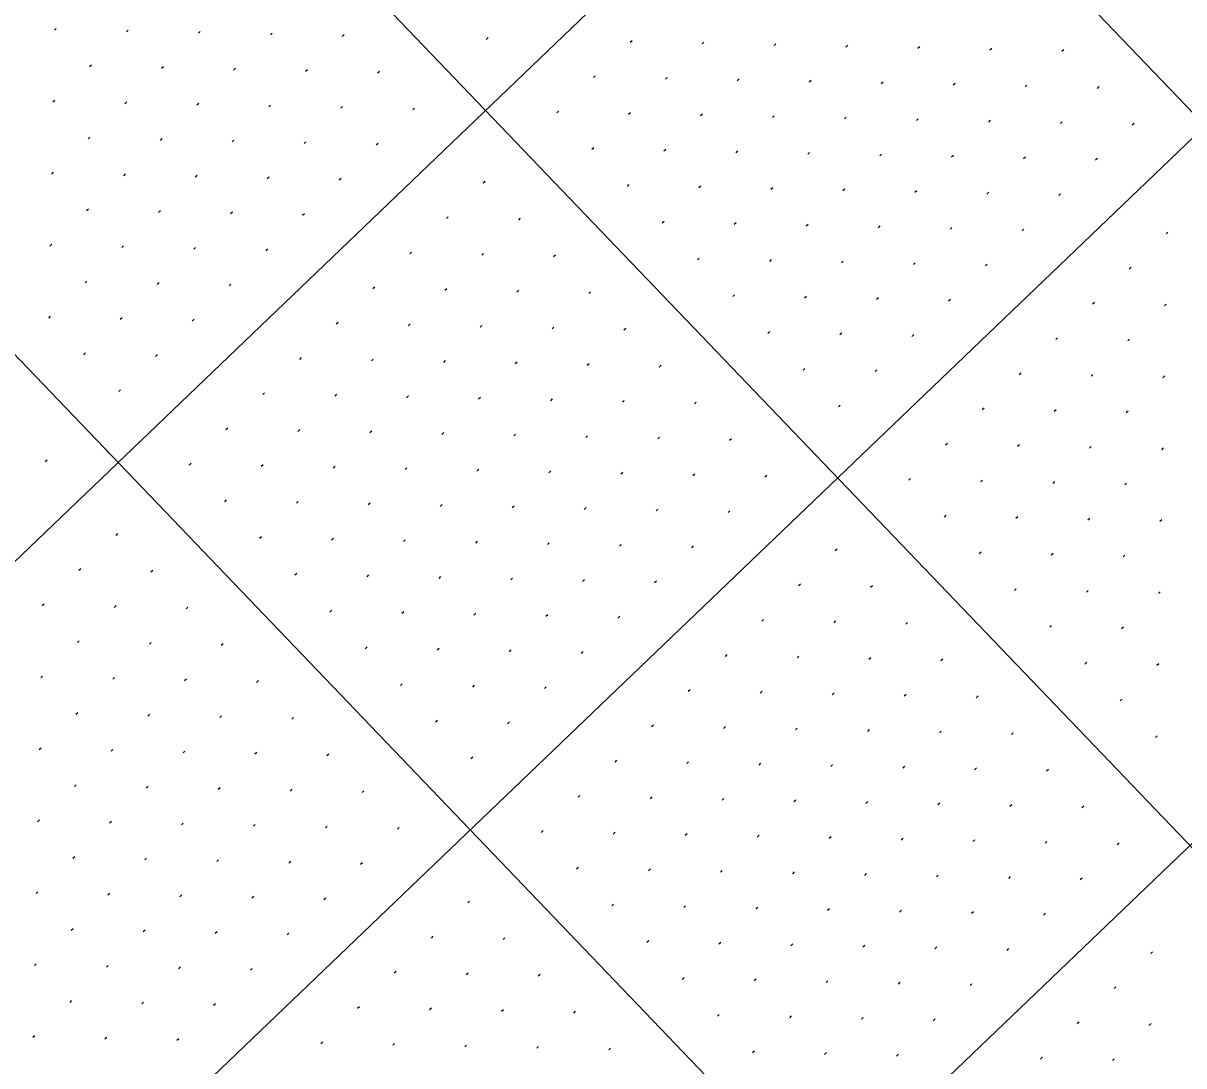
# Model space of a CAD drawing. Extents: x 2148987 to 2151117, y 142806 to 144993.
# Drawn here: x 2149643.5 to 2149757.5, y 143833.4 to 143935.9 of the extents above; entities that cross this region are included whole.
import ezdxf

# ---------------------------------------------------------------- set-up
doc = ezdxf.new("R2010")
doc.units = 0
doc.layers.add('PR_PIER_PH3', color=7, linetype='Continuous')
doc.layers.add('SHT_Profile_Grid_Minor', color=7, linetype='Continuous')

msp = doc.modelspace()

# ---------------------------------------------------------------- linework, layer by layer
at = {"layer": 'PR_PIER_PH3'}
for p, q in [((2150365.75, 144575.97), (2149228.62, 143486.22)), ((2150400.35, 144539.87), (2149263.21, 143450.12)), ((2150434.94, 144503.77), (2149297.81, 143414.02)), ((2149586.61, 144106.3), (2149932.56, 143745.3)), ((2149550.51, 144071.7), (2149896.46, 143710.71)), ((2149514.41, 144037.11), (2149860.36, 143676.11))]:
    msp.add_line(p, q, dxfattribs=at)
at = {"layer": 'SHT_Profile_Grid_Minor'}
for p, q in [((2149646.71, 143935.37), (2149646.53, 143935.19)), ((2149653.78, 143935.21), (2149653.6, 143935.04)), ((2149660.85, 143935.06), (2149660.67, 143934.89)), ((2149667.92, 143934.91), (2149667.74, 143934.74)), ((2149674.99, 143934.76), (2149674.81, 143934.59)), ((2149689.13, 143934.46), (2149688.95, 143934.29)), ((2149703.27, 143934.16), (2149703.09, 143933.99)), ((2149710.34, 143934.01), (2149710.16, 143933.84)), ((2149717.41, 143933.86), (2149717.22, 143933.69)), ((2149724.47, 143933.71), (2149724.29, 143933.54)), ((2149731.54, 143933.56), (2149731.36, 143933.39)), ((2149738.61, 143933.41), (2149738.43, 143933.24)), ((2149745.68, 143933.26), (2149745.5, 143933.09)), ((2149650.17, 143931.76), (2149649.99, 143931.58)), ((2149657.24, 143931.6), (2149657.06, 143931.43)), ((2149664.31, 143931.45), (2149664.13, 143931.28)), ((2149671.38, 143931.3), (2149671.2, 143931.13)), ((2149678.45, 143931.15), (2149678.27, 143930.98)), ((2149699.66, 143930.7), (2149699.48, 143930.53)), ((2149706.73, 143930.55), (2149706.55, 143930.38)), ((2149713.8, 143930.4), (2149713.61, 143930.23)), ((2149720.86, 143930.25), (2149720.68, 143930.08)), ((2149727.93, 143930.1), (2149727.75, 143929.93)), ((2149735, 143929.95), (2149734.82, 143929.78)), ((2149742.07, 143929.8), (2149741.89, 143929.63)), ((2149749.14, 143929.65), (2149748.96, 143929.48)), ((2149646.56, 143928.3), (2149646.38, 143928.12)), ((2149653.63, 143928.15), (2149653.45, 143927.97)), ((2149660.7, 143927.99), (2149660.52, 143927.82)), ((2149667.77, 143927.84), (2149667.59, 143927.67)), ((2149674.84, 143927.69), (2149674.66, 143927.52)), ((2149681.91, 143927.54), (2149681.73, 143927.37)), ((2149696.05, 143927.24), (2149695.87, 143927.07)), ((2149703.12, 143927.09), (2149702.94, 143926.92)), ((2149710.19, 143926.94), (2149710, 143926.77)), ((2149717.25, 143926.79), (2149717.07, 143926.62)), ((2149724.32, 143926.64), (2149724.14, 143926.47)), ((2149731.39, 143926.49), (2149731.21, 143926.32)), ((2149738.46, 143926.34), (2149738.28, 143926.17)), ((2149745.53, 143926.19), (2149745.35, 143926.02)), ((2149752.6, 143926.04), (2149752.42, 143925.87)), ((2149650.02, 143924.69), (2149649.84, 143924.51)), ((2149657.09, 143924.54), (2149656.91, 143924.36)), ((2149664.16, 143924.38), (2149663.98, 143924.21)), ((2149671.23, 143924.23), (2149671.05, 143924.06)), ((2149678.3, 143924.08), (2149678.12, 143923.91)), ((2149699.51, 143923.63), (2149699.33, 143923.46)), ((2149706.58, 143923.48), (2149706.39, 143923.31)), ((2149713.64, 143923.33), (2149713.46, 143923.16)), ((2149720.71, 143923.18), (2149720.53, 143923.01)), ((2149727.78, 143923.03), (2149727.6, 143922.86)), ((2149734.85, 143922.88), (2149734.67, 143922.71)), ((2149741.92, 143922.73), (2149741.74, 143922.56)), ((2149748.99, 143922.58), (2149748.81, 143922.41)), ((2149646.41, 143921.23), (2149646.23, 143921.05)), ((2149653.48, 143921.08), (2149653.3, 143920.9)), ((2149660.55, 143920.93), (2149660.37, 143920.75)), ((2149667.62, 143920.77), (2149667.44, 143920.6)), ((2149674.69, 143920.62), (2149674.51, 143920.45)), ((2149688.83, 143920.32), (2149688.65, 143920.15)), ((2149702.97, 143920.02), (2149702.78, 143919.85)), ((2149710.03, 143919.87), (2149709.85, 143919.7)), ((2149717.1, 143919.72), (2149716.92, 143919.55)), ((2149724.17, 143919.57), (2149723.99, 143919.4)), ((2149731.24, 143919.42), (2149731.06, 143919.25)), ((2149738.31, 143919.27), (2149738.13, 143919.1)), ((2149745.38, 143919.12), (2149745.2, 143918.95)), ((2149649.87, 143917.62), (2149649.69, 143917.44)), ((2149656.94, 143917.47), (2149656.76, 143917.29)), ((2149664.01, 143917.32), (2149663.83, 143917.14)), ((2149671.08, 143917.16), (2149670.9, 143916.99)), ((2149685.22, 143916.86), (2149685.04, 143916.69)), ((2149692.29, 143916.71), (2149692.11, 143916.54)), ((2149706.42, 143916.41), (2149706.24, 143916.24)), ((2149713.49, 143916.26), (2149713.31, 143916.09)), ((2149720.56, 143916.11), (2149720.38, 143915.94)), ((2149727.63, 143915.96), (2149727.45, 143915.79)), ((2149734.7, 143915.81), (2149734.52, 143915.64)), ((2149741.77, 143915.66), (2149741.59, 143915.49)), ((2149755.91, 143915.36), (2149755.73, 143915.19)), ((2149646.26, 143914.16), (2149646.08, 143913.98)), ((2149653.33, 143914.01), (2149653.15, 143913.83)), ((2149660.4, 143913.86), (2149660.22, 143913.68)), ((2149667.47, 143913.71), (2149667.29, 143913.53)), ((2149681.61, 143913.4), (2149681.43, 143913.23)), ((2149688.68, 143913.25), (2149688.5, 143913.08)), ((2149695.75, 143913.1), (2149695.56, 143912.93)), ((2149709.88, 143912.8), (2149709.7, 143912.63)), ((2149716.95, 143912.65), (2149716.77, 143912.48)), ((2149724.02, 143912.5), (2149723.84, 143912.33)), ((2149731.09, 143912.35), (2149730.91, 143912.18)), ((2149738.16, 143912.2), (2149737.98, 143912.03)), ((2149752.3, 143911.9), (2149752.12, 143911.73)), ((2149649.72, 143910.55), (2149649.54, 143910.37)), ((2149656.79, 143910.4), (2149656.61, 143910.22)), ((2149663.86, 143910.25), (2149663.68, 143910.07)), ((2149678, 143909.94), (2149677.82, 143909.77)), ((2149685.07, 143909.79), (2149684.89, 143909.62)), ((2149692.14, 143909.64), (2149691.95, 143909.47)), ((2149699.2, 143909.49), (2149699.02, 143909.32)), ((2149713.34, 143909.19), (2149713.16, 143909.02)), ((2149720.41, 143909.04), (2149720.23, 143908.87)), ((2149727.48, 143908.89), (2149727.3, 143908.72)), ((2149734.55, 143908.74), (2149734.37, 143908.57)), ((2149748.69, 143908.44), (2149748.51, 143908.27)), ((2149755.76, 143908.29), (2149755.58, 143908.12)), ((2149646.11, 143907.09), (2149645.93, 143906.91)), ((2149653.18, 143906.94), (2149653, 143906.76)), ((2149660.25, 143906.79), (2149660.07, 143906.61)), ((2149674.39, 143906.49), (2149674.21, 143906.31)), ((2149681.46, 143906.34), (2149681.28, 143906.16)), ((2149688.53, 143906.18), (2149688.34, 143906.01)), ((2149695.59, 143906.03), (2149695.41, 143905.86)), ((2149702.66, 143905.88), (2149702.48, 143905.71)), ((2149716.8, 143905.58), (2149716.62, 143905.41)), ((2149723.87, 143905.43), (2149723.69, 143905.26)), ((2149730.94, 143905.28), (2149730.76, 143905.11)), ((2149745.08, 143904.98), (2149744.9, 143904.81)), ((2149752.15, 143904.83), (2149751.97, 143904.66)), ((2149649.57, 143903.48), (2149649.39, 143903.3)), ((2149656.64, 143903.33), (2149656.46, 143903.15)), ((2149670.78, 143903.03), (2149670.6, 143902.85)), ((2149677.85, 143902.88), (2149677.67, 143902.7)), ((2149684.92, 143902.73), (2149684.74, 143902.55)), ((2149691.98, 143902.57), (2149691.8, 143902.4)), ((2149699.05, 143902.42), (2149698.87, 143902.25)), ((2149706.12, 143902.27), (2149705.94, 143902.1)), ((2149720.26, 143901.97), (2149720.08, 143901.8)), ((2149727.33, 143901.82), (2149727.15, 143901.65)), ((2149741.47, 143901.52), (2149741.29, 143901.35)), ((2149748.54, 143901.37), (2149748.36, 143901.2)), ((2149755.61, 143901.22), (2149755.43, 143901.05)), ((2149653.03, 143899.87), (2149652.85, 143899.69)), ((2149667.17, 143899.57), (2149666.99, 143899.39)), ((2149674.24, 143899.42), (2149674.06, 143899.24)), ((2149681.31, 143899.27), (2149681.13, 143899.09)), ((2149688.38, 143899.12), (2149688.19, 143898.94)), ((2149695.44, 143898.96), (2149695.26, 143898.79)), ((2149702.51, 143898.81), (2149702.33, 143898.64)), ((2149709.58, 143898.66), (2149709.4, 143898.49)), ((2149723.72, 143898.36), (2149723.54, 143898.19)), ((2149737.86, 143898.06), (2149737.68, 143897.89)), ((2149744.93, 143897.91), (2149744.75, 143897.74)), ((2149752, 143897.76), (2149751.82, 143897.59)), ((2149663.56, 143896.11), (2149663.38, 143895.93)), ((2149670.63, 143895.96), (2149670.45, 143895.78)), ((2149677.7, 143895.81), (2149677.52, 143895.63)), ((2149684.77, 143895.66), (2149684.58, 143895.48)), ((2149691.83, 143895.51), (2149691.65, 143895.33)), ((2149698.9, 143895.35), (2149698.72, 143895.18)), ((2149705.97, 143895.2), (2149705.79, 143895.03)), ((2149713.04, 143895.05), (2149712.86, 143894.88)), ((2149734.25, 143894.6), (2149734.07, 143894.43)), ((2149741.32, 143894.45), (2149741.14, 143894.28)), ((2149748.39, 143894.3), (2149748.21, 143894.13)), ((2149755.46, 143894.15), (2149755.28, 143893.98)), ((2149645.81, 143892.95), (2149645.63, 143892.78)), ((2149659.95, 143892.65), (2149659.77, 143892.47)), ((2149667.02, 143892.5), (2149666.84, 143892.32)), ((2149674.09, 143892.35), (2149673.91, 143892.17)), ((2149681.16, 143892.2), (2149680.97, 143892.02)), ((2149688.22, 143892.05), (2149688.04, 143891.87)), ((2149695.29, 143891.9), (2149695.11, 143891.72)), ((2149702.36, 143891.74), (2149702.18, 143891.57)), ((2149709.43, 143891.59), (2149709.25, 143891.42)), ((2149716.5, 143891.44), (2149716.32, 143891.27)), ((2149730.64, 143891.14), (2149730.46, 143890.97)), ((2149737.71, 143890.99), (2149737.53, 143890.82)), ((2149744.78, 143890.84), (2149744.6, 143890.67)), ((2149751.85, 143890.69), (2149751.67, 143890.52)), ((2149663.41, 143889.04), (2149663.23, 143888.86)), ((2149670.48, 143888.89), (2149670.3, 143888.71)), ((2149677.55, 143888.74), (2149677.36, 143888.56)), ((2149684.61, 143888.59), (2149684.43, 143888.41)), ((2149691.68, 143888.44), (2149691.5, 143888.26)), ((2149698.75, 143888.29), (2149698.57, 143888.11)), ((2149705.82, 143888.13), (2149705.64, 143887.96)), ((2149712.89, 143887.98), (2149712.71, 143887.81)), ((2149734.1, 143887.53), (2149733.92, 143887.36)), ((2149741.17, 143887.38), (2149740.99, 143887.21)), ((2149748.24, 143887.23), (2149748.06, 143887.06)), ((2149755.31, 143887.08), (2149755.13, 143886.91)), ((2149652.73, 143885.73), (2149652.55, 143885.56)), ((2149666.87, 143885.43), (2149666.69, 143885.25)), ((2149673.94, 143885.28), (2149673.75, 143885.1)), ((2149681, 143885.13), (2149680.82, 143884.95)), ((2149688.07, 143884.98), (2149687.89, 143884.8)), ((2149695.14, 143884.83), (2149694.96, 143884.65)), ((2149702.21, 143884.68), (2149702.03, 143884.5)), ((2149709.28, 143884.52), (2149709.1, 143884.35)), ((2149723.42, 143884.22), (2149723.24, 143884.05)), ((2149737.56, 143883.92), (2149737.38, 143883.75)), ((2149744.63, 143883.77), (2149744.45, 143883.6)), ((2149751.7, 143883.62), (2149751.52, 143883.45)), ((2149649.12, 143882.27), (2149648.94, 143882.1)), ((2149656.19, 143882.12), (2149656.01, 143881.95)), ((2149670.33, 143881.82), (2149670.14, 143881.64)), ((2149677.39, 143881.67), (2149677.21, 143881.49)), ((2149684.46, 143881.52), (2149684.28, 143881.34)), ((2149691.53, 143881.37), (2149691.35, 143881.19)), ((2149698.6, 143881.22), (2149698.42, 143881.04)), ((2149705.67, 143881.07), (2149705.49, 143880.89)), ((2149719.81, 143880.76), (2149719.63, 143880.59)), ((2149726.88, 143880.61), (2149726.7, 143880.44)), ((2149741.02, 143880.31), (2149740.84, 143880.14)), ((2149748.09, 143880.16), (2149747.91, 143879.99)), ((2149755.16, 143880.01), (2149754.98, 143879.84)), ((2149645.51, 143878.81), (2149645.33, 143878.64)), ((2149652.58, 143878.66), (2149652.4, 143878.49)), ((2149659.65, 143878.51), (2149659.47, 143878.34)), ((2149673.78, 143878.21), (2149673.6, 143878.03)), ((2149680.85, 143878.06), (2149680.67, 143877.88)), ((2149687.92, 143877.91), (2149687.74, 143877.73)), ((2149694.99, 143877.76), (2149694.81, 143877.58)), ((2149702.06, 143877.61), (2149701.88, 143877.43)), ((2149716.2, 143877.3), (2149716.02, 143877.13)), ((2149723.27, 143877.15), (2149723.09, 143876.98)), ((2149730.34, 143877), (2149730.16, 143876.83)), ((2149744.48, 143876.7), (2149744.3, 143876.53)), ((2149751.55, 143876.55), (2149751.37, 143876.38)), ((2149648.97, 143875.2), (2149648.79, 143875.03)), ((2149656.04, 143875.05), (2149655.86, 143874.88)), ((2149663.11, 143874.9), (2149662.92, 143874.73)), ((2149677.24, 143874.6), (2149677.06, 143874.42)), ((2149684.31, 143874.45), (2149684.13, 143874.27)), ((2149691.38, 143874.3), (2149691.2, 143874.12)), ((2149698.45, 143874.15), (2149698.27, 143873.97)), ((2149712.59, 143873.85), (2149712.41, 143873.67)), ((2149719.66, 143873.7), (2149719.48, 143873.52)), ((2149726.73, 143873.54), (2149726.55, 143873.37)), ((2149733.8, 143873.39), (2149733.62, 143873.22)), ((2149747.94, 143873.09), (2149747.76, 143872.92)), ((2149755.01, 143872.94), (2149754.83, 143872.77)), ((2149645.36, 143871.74), (2149645.18, 143871.57)), ((2149652.43, 143871.59), (2149652.25, 143871.42)), ((2149659.5, 143871.44), (2149659.31, 143871.27)), ((2149666.56, 143871.29), (2149666.38, 143871.12)), ((2149680.7, 143870.99), (2149680.52, 143870.81)), ((2149687.77, 143870.84), (2149687.59, 143870.66)), ((2149694.84, 143870.69), (2149694.66, 143870.51)), ((2149708.98, 143870.39), (2149708.8, 143870.21)), ((2149716.05, 143870.24), (2149715.87, 143870.06)), ((2149723.12, 143870.09), (2149722.94, 143869.91)), ((2149730.19, 143869.93), (2149730.01, 143869.76)), ((2149737.26, 143869.78), (2149737.08, 143869.61)), ((2149751.4, 143869.48), (2149751.22, 143869.31)), ((2149648.82, 143868.13), (2149648.64, 143867.96)), ((2149655.89, 143867.98), (2149655.7, 143867.81)), ((2149662.95, 143867.83), (2149662.77, 143867.66)), ((2149670.02, 143867.68), (2149669.84, 143867.51)), ((2149684.16, 143867.38), (2149683.98, 143867.2)), ((2149691.23, 143867.23), (2149691.05, 143867.05)), ((2149705.37, 143866.93), (2149705.19, 143866.75)), ((2149712.44, 143866.78), (2149712.26, 143866.6)), ((2149719.51, 143866.63), (2149719.33, 143866.45)), ((2149726.58, 143866.48), (2149726.4, 143866.3)), ((2149733.65, 143866.32), (2149733.47, 143866.15)), ((2149740.72, 143866.17), (2149740.54, 143866)), ((2149754.86, 143865.87), (2149754.68, 143865.7)), ((2149645.21, 143864.67), (2149645.03, 143864.5)), ((2149652.28, 143864.52), (2149652.09, 143864.35)), ((2149659.34, 143864.37), (2149659.16, 143864.2)), ((2149666.41, 143864.22), (2149666.23, 143864.05)), ((2149673.48, 143864.07), (2149673.3, 143863.9)), ((2149687.62, 143863.77), (2149687.44, 143863.59)), ((2149701.76, 143863.47), (2149701.58, 143863.29)), ((2149708.83, 143863.32), (2149708.65, 143863.14)), ((2149715.9, 143863.17), (2149715.72, 143862.99)), ((2149722.97, 143863.02), (2149722.79, 143862.84)), ((2149730.04, 143862.87), (2149729.86, 143862.69)), ((2149737.11, 143862.71), (2149736.93, 143862.54)), ((2149744.18, 143862.56), (2149744, 143862.39)), ((2149648.67, 143861.06), (2149648.49, 143860.89)), ((2149655.73, 143860.91), (2149655.55, 143860.74)), ((2149662.8, 143860.76), (2149662.62, 143860.59)), ((2149669.87, 143860.61), (2149669.69, 143860.44)), ((2149676.94, 143860.46), (2149676.76, 143860.29)), ((2149698.15, 143860.01), (2149697.97, 143859.83)), ((2149705.22, 143859.86), (2149705.04, 143859.68)), ((2149712.29, 143859.71), (2149712.11, 143859.53)), ((2149719.36, 143859.56), (2149719.18, 143859.38)), ((2149726.43, 143859.41), (2149726.25, 143859.23)), ((2149733.5, 143859.26), (2149733.32, 143859.08)), ((2149740.57, 143859.1), (2149740.39, 143858.93)), ((2149747.64, 143858.95), (2149747.46, 143858.78)), ((2149645.06, 143857.6), (2149644.88, 143857.43)), ((2149652.13, 143857.45), (2149651.94, 143857.28)), ((2149659.19, 143857.3), (2149659.01, 143857.13)), ((2149666.26, 143857.15), (2149666.08, 143856.98)), ((2149673.33, 143857), (2149673.15, 143856.83)), ((2149680.4, 143856.85), (2149680.22, 143856.68)), ((2149694.54, 143856.55), (2149694.36, 143856.37)), ((2149701.61, 143856.4), (2149701.43, 143856.22)), ((2149708.68, 143856.25), (2149708.5, 143856.07)), ((2149715.75, 143856.1), (2149715.57, 143855.92)), ((2149722.82, 143855.95), (2149722.64, 143855.77)), ((2149729.89, 143855.8), (2149729.71, 143855.62)), ((2149736.96, 143855.65), (2149736.78, 143855.47)), ((2149744.03, 143855.49), (2149743.85, 143855.32)), ((2149751.1, 143855.34), (2149750.92, 143855.17)), ((2149648.52, 143853.99), (2149648.33, 143853.82)), ((2149655.58, 143853.84), (2149655.4, 143853.67)), ((2149662.65, 143853.69), (2149662.47, 143853.52)), ((2149669.72, 143853.54), (2149669.54, 143853.37)), ((2149676.79, 143853.39), (2149676.61, 143853.22)), ((2149698, 143852.94), (2149697.82, 143852.77)), ((2149705.07, 143852.79), (2149704.89, 143852.61)), ((2149712.14, 143852.64), (2149711.96, 143852.46)), ((2149719.21, 143852.49), (2149719.03, 143852.31)), ((2149726.28, 143852.34), (2149726.1, 143852.16)), ((2149733.35, 143852.19), (2149733.17, 143852.01)), ((2149740.42, 143852.04), (2149740.24, 143851.86)), ((2149747.49, 143851.88), (2149747.31, 143851.71)), ((2149644.91, 143850.53), (2149644.72, 143850.36)), ((2149651.97, 143850.38), (2149651.79, 143850.21)), ((2149659.04, 143850.23), (2149658.86, 143850.06)), ((2149666.11, 143850.08), (2149665.93, 143849.91)), ((2149673.18, 143849.93), (2149673, 143849.76)), ((2149687.32, 143849.63), (2149687.14, 143849.46)), ((2149701.46, 143849.33), (2149701.28, 143849.16)), ((2149708.53, 143849.18), (2149708.35, 143849)), ((2149715.6, 143849.03), (2149715.42, 143848.85)), ((2149722.67, 143848.88), (2149722.49, 143848.7)), ((2149729.74, 143848.73), (2149729.56, 143848.55)), ((2149736.81, 143848.58), (2149736.63, 143848.4)), ((2149743.88, 143848.43), (2149743.7, 143848.25)), ((2149648.36, 143846.92), (2149648.18, 143846.75)), ((2149655.43, 143846.77), (2149655.25, 143846.6)), ((2149662.5, 143846.62), (2149662.32, 143846.45)), ((2149669.57, 143846.47), (2149669.39, 143846.3)), ((2149683.71, 143846.17), (2149683.53, 143846)), ((2149690.78, 143846.02), (2149690.6, 143845.85)), ((2149704.92, 143845.72), (2149704.74, 143845.55)), ((2149711.99, 143845.57), (2149711.81, 143845.39)), ((2149719.06, 143845.42), (2149718.88, 143845.24)), ((2149726.13, 143845.27), (2149725.95, 143845.09)), ((2149733.2, 143845.12), (2149733.02, 143844.94)), ((2149740.27, 143844.97), (2149740.09, 143844.79)), ((2149754.41, 143844.66), (2149754.23, 143844.49)), ((2149644.75, 143843.46), (2149644.57, 143843.29)), ((2149651.82, 143843.31), (2149651.64, 143843.14)), ((2149658.89, 143843.16), (2149658.71, 143842.99)), ((2149665.96, 143843.01), (2149665.78, 143842.84)), ((2149680.1, 143842.71), (2149679.92, 143842.54)), ((2149687.17, 143842.56), (2149686.99, 143842.39)), ((2149694.24, 143842.41), (2149694.06, 143842.24)), ((2149708.38, 143842.11), (2149708.2, 143841.94)), ((2149715.45, 143841.96), (2149715.27, 143841.78)), ((2149722.52, 143841.81), (2149722.34, 143841.63)), ((2149729.59, 143841.66), (2149729.41, 143841.48)), ((2149736.66, 143841.51), (2149736.48, 143841.33)), ((2149750.8, 143841.21), (2149750.62, 143841.03)), ((2149648.21, 143839.85), (2149648.03, 143839.68)), ((2149655.28, 143839.7), (2149655.1, 143839.53)), ((2149662.35, 143839.55), (2149662.17, 143839.38)), ((2149676.49, 143839.25), (2149676.31, 143839.08)), ((2149683.56, 143839.1), (2149683.38, 143838.93)), ((2149690.63, 143838.95), (2149690.45, 143838.78)), ((2149697.7, 143838.8), (2149697.52, 143838.63)), ((2149711.84, 143838.5), (2149711.66, 143838.33)), ((2149718.91, 143838.35), (2149718.73, 143838.17)), ((2149725.98, 143838.2), (2149725.8, 143838.02)), ((2149733.05, 143838.05), (2149732.87, 143837.87)), ((2149747.19, 143837.75), (2149747.01, 143837.57)), ((2149754.26, 143837.6), (2149754.08, 143837.42)), ((2149644.6, 143836.39), (2149644.42, 143836.22)), ((2149651.67, 143836.24), (2149651.49, 143836.07)), ((2149658.74, 143836.09), (2149658.56, 143835.92)), ((2149672.88, 143835.79), (2149672.7, 143835.62)), ((2149679.95, 143835.64), (2149679.77, 143835.47)), ((2149687.02, 143835.49), (2149686.84, 143835.32)), ((2149694.09, 143835.34), (2149693.91, 143835.17)), ((2149701.16, 143835.19), (2149700.98, 143835.02)), ((2149715.3, 143834.89), (2149715.12, 143834.72)), ((2149722.37, 143834.74), (2149722.19, 143834.56)), ((2149729.44, 143834.59), (2149729.26, 143834.41)), ((2149743.58, 143834.29), (2149743.4, 143834.11)), ((2149750.65, 143834.14), (2149750.47, 143833.96))]:
    msp.add_line(p, q, dxfattribs=at)

doc.saveas('drawing.dxf')
